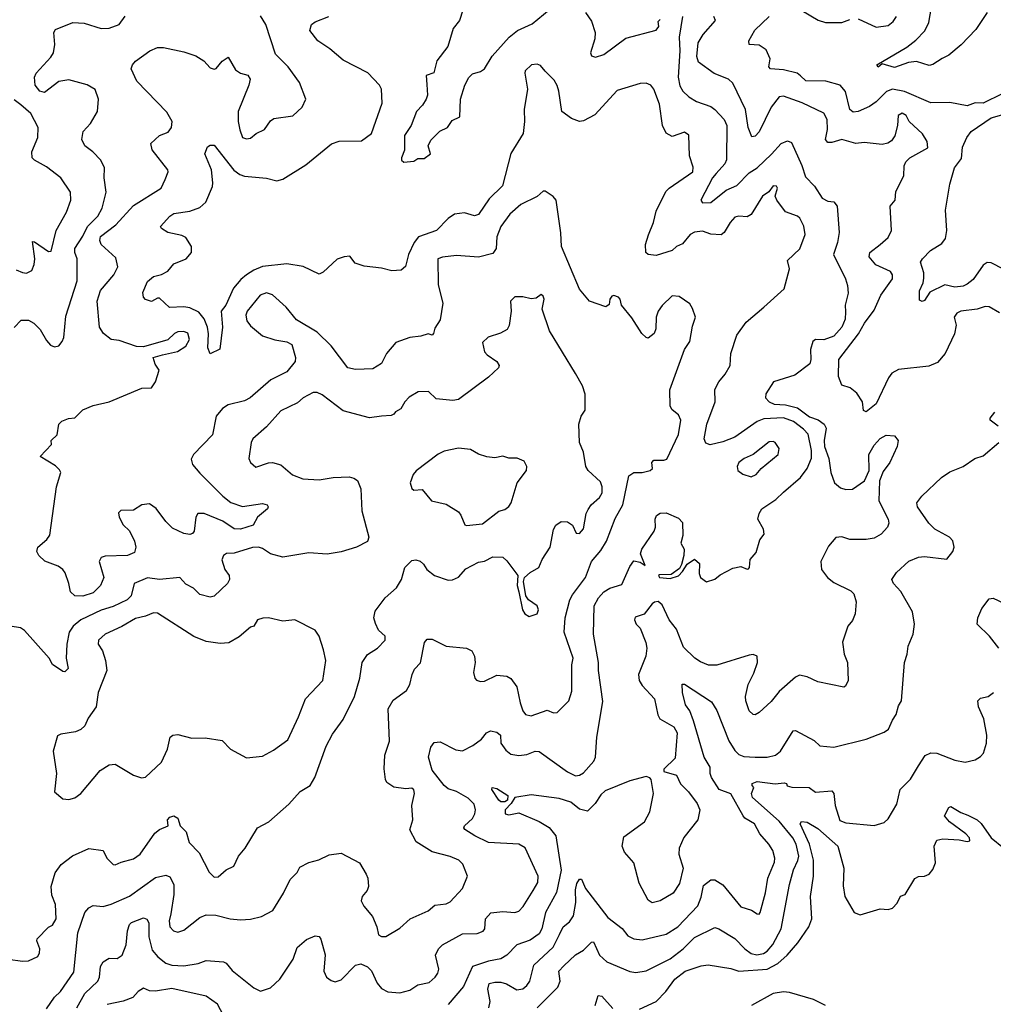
# Model space of a CAD drawing. Extents: x 1954678 to 2060275, y 904822 to 1016299.
# Tile 280 of 467: x 1989692 to 1994515, y 976791 to 981669. Entities that reach past the tile are written whole.
import ezdxf

# ---------------------------------------------------------------- set-up
doc = ezdxf.new("R2010")
doc.units = 0

msp = doc.modelspace()

# ---------------------------------------------------------------- linework, layer by layer
at = {"layer": '0CON20XD'}
for points in [[(1991921.8, 981825), (1991870, 981665), (1991838.6, 981625), (1991813.4, 981536.6), (1991758.9, 981465), (1991744.1, 981405.9), (1991705, 981392.5), (1991708.1, 981348.1), (1991711.4, 981295), (1991705.6, 981275), (1991688.1, 981245), (1991657.9, 981215), (1991631.8, 981145), (1991597.8, 981095), (1991597.5, 981022.5), (1991582.5, 980985), (1991583, 980973), (1991595, 980963.3), (1991645, 980967.5), (1991665, 980981.2), (1991695, 980981.2), (1991727.5, 981005), (1991715.6, 981045), (1991727.9, 981072.1), (1991773.5, 981116.5), (1991811.1, 981135), (1991835, 981169.5), (1991872.7, 981187.3), (1991875.6, 981275), (1991896.9, 981345), (1991917.4, 981382.6), (1991935, 981400.5), (1991975, 981412.7), (1991994.6, 981425.4), (1992032.3, 981487.7), (1992116.6, 981583.4), (1992158.5, 981615), (1992230.7, 981649.3), (1992315, 981717.3)], [(1993025, 980237.5), (1993010.9, 980260.9), (1992958.5, 980298.5), (1992925, 980300.5), (1992875, 980253.6), (1992854.3, 980225), (1992844.1, 980195), (1992842.9, 980137.1), (1992835.8, 980115), (1992805, 980092), (1992795, 980094), (1992774.2, 980115), (1992725, 980192.5), (1992672.5, 980255), (1992666.7, 980285), (1992657.5, 980295), (1992635, 980303.3), (1992625, 980300), (1992616, 980285), (1992612, 980258), (1992595, 980246.2), (1992514.2, 980274.2), (1992465, 980334), (1992376.5, 980545), (1992373.1, 980613.1), (1992350, 980775), (1992335, 980793.3), (1992295, 980819.2), (1992285, 980820), (1992255, 980793.1), (1992175, 980753.6), (1992120.4, 980705), (1992075.8, 980644.2), (1992056.4, 980593.6), (1992051.8, 980535), (1992035, 980510.5), (1991965, 980492.2), (1991855, 980500), (1991787, 980493), (1991764, 980485), (1991765.7, 980355), (1991788, 980265), (1991775, 980182.5), (1991748.8, 980141.2), (1991741.2, 980115), (1991735, 980106.7), (1991715, 980111.9), (1991679.5, 980100.5), (1991624.7, 980095.3), (1991555, 980069.5), (1991509.4, 980015), (1991484.5, 979965.5), (1991441.5, 979938.5), (1991355, 979935.8), (1991316.9, 979945), (1991235, 980052.5), (1991165, 980121.2), (1991062.6, 980182.6), (1991011.9, 980245), (1990945, 980305.9), (1990915, 980316.2), (1990882.9, 980305), (1990817.9, 980225), (1990812.2, 980205), (1990817.5, 980177.5), (1990835, 980152.5), (1990895, 980102.5), (1990955, 980082.5), (1991015, 980073.3), (1991039.3, 980059.3), (1991058, 979995), (1991055.8, 979975), (1991015.7, 979925), (1990936, 979884), (1990834.2, 979795), (1990805, 979781.5), (1990725, 979760.7), (1990697.3, 979742.7), (1990665.2, 979704.8), (1990647, 979613), (1990552.5, 979515), (1990541.4, 979491.4), (1990548.1, 979465), (1990585, 979422.9), (1990698.1, 979308.1), (1990737.1, 979277.1), (1990795, 979257.3), (1990895, 979272.5), (1990917.5, 979265), (1990923.3, 979255), (1990920, 979245), (1990870, 979205), (1990849.2, 979165), (1990785, 979145.4), (1990755, 979146.9), (1990698.1, 979185), (1990605, 979222.9), (1990575, 979221.9), (1990564.5, 979205), (1990556, 979135), (1990547.3, 979122.7), (1990535, 979118), (1990505, 979123.1), (1990449.4, 979149.4), (1990415, 979182.5), (1990367.8, 979247.8), (1990335, 979270.8), (1990297.5, 979265), (1990255, 979238.8), (1990193.4, 979236.6), (1990181.9, 979225), (1990184.5, 979205), (1990205, 979165.8), (1990236.4, 979136.4), (1990260, 979085), (1990267.5, 979055), (1990260.3, 979029.7), (1990225.5, 979014.5), (1990115, 979011.4), (1990095.8, 979004.2), (1990086.1, 978983.9), (1990108.8, 978905), (1990092.5, 978865), (1990055, 978830), (1990005, 978812.2), (1989965, 978814.2), (1989943.1, 978835), (1989934.5, 978875), (1989917.9, 978927.9), (1989905.6, 978945), (1989881.6, 978961.6), (1989816.8, 978986.8), (1989786.7, 979015), (1989776.2, 979035), (1989782, 979055), (1989826, 979094), (1989840.9, 979115), (1989873.9, 979353.9), (1989895.6, 979425), (1989889.6, 979439.6), (1989869.2, 979459.2), (1989792.5, 979505), (1989849.4, 979565), (1989847.1, 979585), (1989876.9, 979613.1), (1989885.6, 979664.4), (1989900.3, 979679.7), (1989933.9, 979693.9), (1989965, 979696), (1990005, 979736), (1990055, 979758), (1990135, 979776.2), (1990296.9, 979843.1), (1990345.5, 979845), (1990365, 979874.5), (1990383.4, 979933.4), (1990363.2, 979963.2), (1990353.3, 979995), (1990399.1, 980009.1), (1990473.3, 980025), (1990515, 980051.5), (1990533.1, 980085), (1990525, 980115.6), (1990505, 980124.5), (1990475, 980122.5), (1990459.2, 980115), (1990425, 980082.5), (1990305, 980048.4), (1990270.7, 980050.7), (1990185, 980080), (1990145, 980085.2), (1990107.4, 980115), (1990086.8, 980145), (1990074.8, 980275), (1990092.1, 980327.9), (1990158.5, 980405), (1990178.5, 980445), (1990168.9, 980488.9), (1990095.5, 980555), (1990088.8, 980575), (1990092.9, 980595), (1990167.3, 980652.7), (1990255, 980747.9), (1990392.5, 980835), (1990413.1, 980876.9), (1990427.5, 980915), (1990425.8, 980925), (1990347.5, 981025), (1990341.2, 981055), (1990383.8, 981096.2), (1990427.7, 981112.3), (1990444.4, 981135.6), (1990446.7, 981165), (1990420.2, 981210.2), (1990272.5, 981365), (1990244.2, 981425), (1990250, 981445), (1990265, 981464), (1990336.2, 981515), (1990375, 981530.6), (1990405, 981531.9), (1990505, 981510.6), (1990565, 981490), (1990604.4, 981465), (1990635, 981430.8), (1990655, 981424), (1990665, 981428), (1990695.5, 981464.5), (1990725, 981483.3), (1990760.2, 981420.2), (1990785, 981404.7), (1990821.2, 981395), (1990832.9, 981375), (1990826.7, 981345), (1990774.5, 981215), (1990773.8, 981165), (1990782.7, 981122.7), (1990796, 981085), (1990815, 981078.5), (1990835, 981082.1), (1990863.9, 981106.1), (1990904.5, 981125.5), (1990935, 981168.8), (1990950.5, 981179.5), (1991045, 981192), (1991092, 981235), (1991108.6, 981275), (1991078.8, 981358.8), (1991021.4, 981435), (1990958.7, 981498.7), (1990910.5, 981645), (1990885, 981688.1)], [(1992494.6, 981704.6), (1992525, 981661.2), (1992542.1, 981605), (1992541.5, 981575), (1992518.8, 981505), (1992525, 981490), (1992544.1, 981484.1), (1992585, 981497.1), (1992695, 981577.3), (1992845, 981616.7), (1992857.5, 981635), (1992855, 981660), (1992865, 981670)], [(1993566, 981715), (1993647.1, 981667.1), (1993684.6, 981655.4), (1993765, 981654.7), (1993805, 981669.7)], [(1994485.4, 981704.6), (1994429.3, 981620.7), (1994355.5, 981544.5), (1994295, 981493.3), (1994262.3, 981477.7), (1994215, 981446.7), (1994197.7, 981442.3), (1994135, 981462.5), (1994095, 981457.8), (1994025, 981432.1), (1993965, 981450), (1993945, 981433.3), (1993937.5, 981445), (1994086.5, 981533.5), (1994132, 981568), (1994176.1, 981613.9), (1994195.9, 981655), (1994208.2, 981731.8)], [(1989665, 980143.8), (1989698.8, 980181.2), (1989735, 980180), (1989761.4, 980165), (1989793.1, 980135), (1989825, 980079.2), (1989845, 980056), (1989865, 980048), (1989885, 980053.8), (1989902.9, 980075), (1989910.5, 980095), (1989920, 980200), (1989976, 980375), (1989976, 980485), (1989964.4, 980515), (1989964.5, 980535), (1990005, 980596.7), (1990028.2, 980645), (1990078.9, 980695), (1990099.7, 980735), (1990119.7, 980815), (1990110.4, 980885), (1990111.5, 980935), (1990093.1, 980973.1), (1990054.5, 981015), (1990014.4, 981045), (1990000, 981075), (1990006.9, 981115), (1990042.2, 981155), (1990076.9, 981215), (1990082.3, 981275), (1990065, 981322.9), (1990025.9, 981345.9), (1989935, 981371.5), (1989885, 981363.1), (1989815, 981308.1), (1989790.8, 981315), (1989768.1, 981345), (1989765.5, 981385), (1989773.9, 981405), (1989846, 981484), (1989858.5, 981505), (1989865.5, 981545.5), (1989860.9, 981605), (1989869.3, 981620.7), (1989955.4, 981654.6), (1990011.7, 981651.7), (1990095, 981625.5), (1990135, 981627.8), (1990185, 981645.8), (1990215, 981686)], [(1990395, 980406), (1990425, 980422.5), (1990455, 980459.2), (1990516.3, 980483.7), (1990542.2, 980515), (1990542.2, 980545), (1990515, 980589.4), (1990495, 980600.4), (1990425, 980614.3), (1990394.3, 980634.3), (1990390, 980645), (1990435, 980695.6), (1990455, 980709.1), (1990535, 980720), (1990585, 980739.1), (1990613.3, 980765), (1990646.5, 980843.5), (1990648.8, 980861.2), (1990641.3, 980925), (1990608.6, 981005), (1990621.4, 981038.6), (1990635, 981047.5), (1990655, 981047.5), (1990753, 980923), (1990782.8, 980902.8), (1990805, 980894.1), (1990914.6, 980884.6), (1990965, 980871.2), (1990995, 980879.5), (1991109.4, 980950.6), (1991236.1, 981053.9), (1991275, 981066.5), (1991385, 981068.5), (1991434.4, 981105), (1991487.1, 981255), (1991484.3, 981325), (1991474.2, 981345), (1991416.1, 981406.1), (1991295, 981469.1), (1991228.6, 981525), (1991168.1, 981565), (1991130, 981615), (1991136.7, 981645), (1991155, 981658.8), (1991222.5, 981685)], [(1992975.6, 981685), (1992958.2, 981581.8), (1992961.8, 981515), (1992953.8, 981385), (1992961.7, 981341.7), (1992977.5, 981315), (1993007, 981287), (1993045, 981263.6), (1993115, 981238.5), (1993135, 981224.6), (1993182.3, 981175), (1993195.8, 981145), (1993194, 980975), (1993184.6, 980955), (1993142.6, 980907.4), (1993124.7, 980885), (1993066, 980775), (1993075, 980762), (1993115, 980763.1), (1993191.1, 980825), (1993245, 980847.9), (1993305, 980910.4), (1993345, 980935.4), (1993417, 981003), (1993465, 981055.7), (1993495, 981069.2), (1993515, 981060), (1993566.6, 980946.6), (1993585, 980891.4), (1993628.6, 980845), (1993667.5, 980785), (1993695, 980769.2), (1993725, 980766.2), (1993740.8, 980745), (1993750.9, 980615), (1993743.9, 980565), (1993724, 980505), (1993782.7, 980385), (1993792.4, 980352.4), (1993796.2, 980315), (1993780.9, 980255), (1993782.4, 980222.4), (1993781.7, 980185), (1993765.5, 980145), (1993725, 980100.4), (1993675, 980082.9), (1993634.7, 980085.3), (1993620.5, 980075), (1993609.6, 980035), (1993611.5, 979985), (1993606.2, 979963.8), (1993532.7, 979907.3), (1993425.6, 979875), (1993388, 979815), (1993386, 979795), (1993404, 979775), (1993428.8, 979765), (1993485, 979760.7), (1993545, 979745.4), (1993605, 979701.9), (1993647.2, 979687.2), (1993677.7, 979665), (1993687.3, 979645), (1993678, 979585), (1993679.6, 979555), (1993699.6, 979495), (1993709.7, 979425), (1993729.1, 979375), (1993758.9, 979348.9), (1993785, 979341.4), (1993817.3, 979342.7), (1993876.5, 979385), (1993900.8, 979435), (1993898.8, 979515), (1993925, 979561.3), (1993955, 979593.3), (1993985, 979610), (1994025, 979607.8), (1994043.3, 979585), (1994038.5, 979555), (1994002.9, 979475), (1993969.8, 979430.2), (1993951.5, 979385), (1993947.3, 979285), (1993993.5, 979195), (1993997.5, 979175), (1993991.1, 979155), (1993960.4, 979119.6), (1993925, 979100.5), (1993885, 979094.4), (1993805, 979094.2), (1993765, 979106.2), (1993735, 979103.3), (1993698.8, 979061.2), (1993661.4, 978985), (1993664.3, 978945), (1993692.9, 978905), (1993725, 978880), (1993809.3, 978839.3), (1993824.2, 978824.2), (1993835.8, 978785), (1993830, 978725), (1993817.4, 978692.6), (1993793.8, 978665), (1993767.5, 978585), (1993775.7, 978525), (1993792.9, 978485), (1993796.7, 978395)], [(1994545, 980216.2), (1994495, 980246.2), (1994475, 980248.8), (1994434.6, 980235.4), (1994355, 980225.5), (1994334.2, 980215), (1994321.5, 980195), (1994330.8, 980155), (1994322.5, 980112.5), (1994276.7, 980015), (1994238.7, 979971.3), (1994195, 979952.5), (1994045, 979936.4), (1994012.9, 979917.1), (1993995.6, 979895), (1993934.1, 979765.9), (1993885, 979726.7), (1993872.3, 979732.3), (1993866.7, 979775), (1993839.1, 979819.1), (1993805.8, 979845.8), (1993765, 979858.9), (1993748.9, 979901.1), (1993750, 979985), (1993847.7, 980112.3), (1993877.1, 980165), (1993925, 980229.2), (1993957.9, 980305), (1994015.5, 980385), (1994016.2, 980405), (1994005, 980422.2), (1993932.5, 980455), (1993900.5, 980495), (1993902.7, 980515), (1993955, 980554.6), (1993995, 980590), (1994011.4, 980625), (1994003.8, 980745), (1994028.6, 980775), (1994032.7, 980817.3), (1994072, 980895), (1994074, 980945), (1994082, 980965), (1994101.2, 980985), (1994190.8, 981035), (1994188.1, 981065), (1994165, 981104.3), (1994098.6, 981165), (1994084.2, 981195), (1994064.4, 981205.6), (1994044.4, 981195), (1994040.6, 981145), (1994026.8, 981093.2), (1994011.2, 981068.8), (1993993, 981057), (1993965, 981050.6), (1993875, 981060.8), (1993834.2, 981055.8), (1993765, 981076.1), (1993715, 981061.5), (1993695, 981061.4), (1993684.6, 981075), (1993694.1, 981125), (1993692.4, 981175), (1993675, 981205.5), (1993567.4, 981257.4), (1993475, 981290.6), (1993453.8, 981286.2), (1993414.8, 981235.2), (1993355, 981113.1), (1993335, 981091.4), (1993319.2, 981089.2), (1993300.4, 981135), (1993287.6, 981225), (1993224.6, 981355), (1993203.3, 981375), (1993132.5, 981402.5), (1993055, 981458.5), (1993046.3, 981486.3), (1993053.8, 981555), (1993077.5, 981595), (1993139.2, 981665), (1993130, 981685)], [(1994558.3, 981301.7), (1994465, 981256), (1994425, 981257.5), (1994385, 981242.9), (1994299.1, 981259.1), (1994205, 981258), (1994075, 981313.9), (1994015, 981324.8), (1993986.4, 981313.6), (1993935, 981261.5), (1993901.3, 981238.7), (1993846, 981215), (1993820.2, 981210.2), (1993803.9, 981225), (1993783.4, 981313.4), (1993755.7, 981345), (1993685, 981363.8), (1993586.1, 981366.1), (1993560.5, 981390.5), (1993543.4, 981403.4), (1993475, 981420.6), (1993412, 981425), (1993402.7, 981435), (1993410.5, 981475), (1993389.4, 981519.4), (1993355, 981543.6), (1993305, 981546.7), (1993304.6, 981565), (1993333.4, 981616.6), (1993405.5, 981684.5)], [(1993845, 981673.1), (1993935, 981631.4), (1993995, 981641.1), (1994019.8, 981660.2), (1994036.2, 981685)], [(1989975, 976773.8), (1990015, 976844.6), (1990078.4, 976905), (1990086.7, 976925), (1990091.7, 976978.3), (1990105, 977002), (1990135, 977018.6), (1990175, 977018.5), (1990200, 977035), (1990218.7, 977085), (1990225.5, 977155), (1990235, 977185.8), (1990245, 977195.6), (1990305, 977220), (1990322.1, 977212.1), (1990330.9, 977195), (1990331.8, 977125), (1990348.5, 977058.5), (1990375.6, 977025.6), (1990415, 976994.6), (1990445, 976984.1), (1990505, 976981.1), (1990576.3, 976993.7), (1990615, 977008.5), (1990701.2, 977001.2), (1990714.6, 976994.6), (1990745, 976957.8), (1990852.1, 976872.1), (1990885, 976855.7), (1990935, 976872.1), (1990980, 976915), (1991045.9, 977015), (1991067, 977073), (1991112.5, 977112.5), (1991155, 977130), (1991175, 977126), (1991184.2, 977114.2), (1991205.5, 977035.5), (1991198.6, 976955), (1991212.5, 976925), (1991235, 976908.1), (1991255, 976902.9), (1991285, 976911.2), (1991354.7, 976985.3), (1991381.7, 976991.7), (1991415, 976975.7), (1991435, 976955.8), (1991463.1, 976895), (1991485, 976869.5), (1991515, 976852.7), (1991575, 976847.1), (1991625, 976860.4), (1991665, 976886.4), (1991720.4, 976899.6), (1991750, 976925), (1991763.8, 976945), (1991768, 976965), (1991751.4, 977035), (1991767.1, 977065), (1991785.8, 977085), (1991885, 977140), (1991958.5, 977141.5), (1991987.7, 977152.3), (1991995.5, 977165), (1992000, 977215), (1992025.4, 977244.6), (1992085, 977250.4), (1992144.3, 977245.7), (1992165, 977252.9), (1992185.6, 977275), (1992236.2, 977353.8), (1992259.1, 977395), (1992260, 977425), (1992195.8, 977565.8), (1992165, 977583.4), (1992015, 977592.9), (1991946.7, 977625), (1991897.4, 977657.4), (1991891.5, 977665), (1991896.2, 977675), (1991935, 977711.8), (1991946.8, 977735), (1991950.6, 977755), (1991942.5, 977782.5), (1991912.9, 977812.9), (1991856.4, 977845), (1991815, 977858.8), (1991795, 977874.7), (1991735, 977951.2), (1991716.9, 978015), (1991728.5, 978065), (1991745, 978088), (1991775, 978090.6), (1991851.8, 978051.8), (1991885, 978046.6), (1991936.9, 978073.1), (1991978.9, 978105), (1992005, 978135.6), (1992025, 978145.6), (1992055, 978139.2), (1992074, 978125), (1992074.6, 978085), (1992100.1, 978050.1), (1992125, 978030.3), (1992165, 978024), (1992205, 978028.7), (1992245, 978044.6), (1992265, 978043.8), (1992405, 977943.1), (1992445, 977922.9), (1992465, 977925.4), (1992485, 977936.9), (1992536.3, 977995), (1992544.4, 978015.6), (1992550.4, 978115), (1992580.4, 978290.4), (1992558.7, 978445), (1992559.2, 978485), (1992533.8, 978625), (1992538.5, 978765), (1992558.8, 978805), (1992585.6, 978835), (1992615, 978852), (1992675, 978870), (1992715, 978960), (1992735, 978988), (1992765, 978981.9), (1992790, 978965), (1992767.5, 979022.5), (1992773.1, 979045), (1992834.8, 979135), (1992841.1, 979155), (1992840, 979195), (1992847.4, 979212.6), (1992865, 979224.5), (1992895, 979226.1), (1992955, 979199.2), (1992975, 979177.5), (1992977, 979113), (1992967.5, 979075), (1992983.3, 979045), (1992982, 979015), (1992970.9, 978969.1), (1992960, 978950), (1992919.7, 978920.3), (1992861.5, 978918.5), (1992856.9, 978915), (1992861.5, 978905), (1992915, 978900.3), (1992955, 978914.2), (1992976.2, 978935), (1992999.1, 978970.9), (1993035, 978995.7), (1993060, 978975), (1993057.8, 978925), (1993064.4, 978905), (1993095, 978883.8), (1993135, 978897.5), (1993161.7, 978918.3), (1993225, 978951.2), (1993265, 978960), (1993295, 978946.2), (1993301.7, 978948.3), (1993308, 978955), (1993310, 978995), (1993340.9, 979029.1), (1993358.3, 979091.7), (1993380.3, 979119.7), (1993376.4, 979145), (1993348.6, 979195), (1993355, 979223.3), (1993369.2, 979245), (1993437.6, 979292.4), (1993475, 979327.5), (1993559.4, 979400.6), (1993593.1, 979445), (1993615, 979497.5), (1993614.7, 979535), (1993597.9, 979615), (1993575, 979640.6), (1993525, 979678.2), (1993475, 979696.8), (1993378, 979692), (1993345, 979678.7), (1993235, 979601), (1993175, 979577.3), (1993112.3, 979562.3), (1993091.3, 979571.3), (1993082, 979592), (1993095.3, 979665), (1993137.2, 979775), (1993135, 979836.2), (1993154.6, 979875), (1993187.2, 979912.8), (1993210.7, 979955), (1993214.8, 980015.2), (1993244.6, 980105.4), (1993290.3, 980169.7), (1993377.5, 980245), (1993478.8, 980335), (1993505.5, 980434.5), (1993495, 980476.7), (1993556.9, 980533.1), (1993582.7, 980605), (1993576.4, 980646.4), (1993556.9, 980685), (1993545, 980695.3), (1993485, 980717.8), (1993442.5, 980775), (1993434, 980795), (1993446.2, 980833.8), (1993441.2, 980845), (1993425, 980845.5), (1993403.3, 980816.7), (1993371.4, 980795), (1993315, 980704.4), (1993295, 980692.7), (1993255, 980695.9), (1993235, 980690.9), (1993211.2, 980665), (1993181.5, 980615), (1993166.4, 980603.6), (1993115, 980606.5), (1993075, 980620.9), (1993035, 980616.4), (1993013.6, 980605), (1992975, 980557.8), (1992945.4, 980544.6), (1992923.8, 980526.2), (1992845, 980500.9), (1992805.7, 980505.7), (1992794.2, 980515), (1992791.9, 980555), (1992806.5, 980603.5), (1992831.5, 980665), (1992845, 980720), (1992892.9, 980817.1), (1992910, 980835), (1993026.9, 980915), (1993027.8, 980937.8), (1993010.6, 980995), (1993006.4, 981096.4), (1992985, 981111.1), (1992925, 981091.1), (1992895, 981107.5), (1992875.5, 981145), (1992861, 981251), (1992833.3, 981325), (1992818.6, 981345), (1992795.4, 981355.4), (1992765, 981352.9), (1992652.2, 981317.8), (1992541.8, 981198.2), (1992485, 981167.8), (1992465, 981165.5), (1992425, 981178.8), (1992378.1, 981215), (1992363.5, 981315), (1992353.7, 981343.7), (1992338.9, 981368.9), (1992294.4, 981414.4), (1992271.7, 981441.7), (1992255, 981448.8), (1992227.5, 981445), (1992196.7, 981415), (1992193.8, 981405), (1992206.9, 981325), (1992190.8, 981225), (1992193.3, 981165), (1992186.2, 981105), (1992125, 981006.2), (1992084, 980846), (1992018.1, 980781.9), (1991965, 980703.3), (1991945, 980697.3), (1991895, 980711.8), (1991846.2, 980705), (1991815, 980683.5), (1991755.9, 980624.1), (1991666.9, 980593.1), (1991646.7, 980565), (1991618.7, 980505), (1991603.6, 980446.4), (1991581.8, 980428.2), (1991535, 980425.2), (1991485, 980437.6), (1991397.9, 980447.9), (1991353.3, 980463.3), (1991326.9, 980496.9), (1991300, 980495), (1991265, 980482), (1991195, 980418), (1991175, 980408), (1991096.4, 980446.4), (1991015, 980460), (1990895, 980445.5), (1990851.7, 980428.3), (1990815.3, 980404.7), (1990787.4, 980382.6), (1990750.5, 980339.5), (1990713.5, 980255), (1990689.7, 980225), (1990696.8, 980145), (1990682.7, 980037.3), (1990635, 980014.2), (1990624, 980044), (1990627, 980113), (1990621.6, 980145), (1990606.2, 980186.2), (1990579.4, 980219.4), (1990535, 980240.9), (1990505, 980247.1), (1990433.6, 980243.6), (1990385, 980288.8), (1990375, 980290), (1990345, 980272.9), (1990315, 980282.9), (1990305, 980293.8), (1990302.4, 980317.6), (1990325, 980371.2), (1990355, 980396.2), (1990395, 980406)], [(1989675, 980429.2), (1989705, 980415.8), (1989725, 980414), (1989752.7, 980427.3), (1989763.1, 980456.9), (1989766.3, 980485), (1989755, 980570), (1989765, 980569.2), (1989835, 980521.1), (1989847.8, 980522.2), (1989872.7, 980625), (1989923.1, 980715), (1989945.5, 980775), (1989943.1, 980815), (1989895.4, 980885.4), (1989825, 980939.6), (1989765, 980972.5), (1989753.1, 980985), (1989752.2, 981015), (1989782.3, 981085), (1989782.9, 981135), (1989746.8, 981205), (1989697.1, 981247.1), (1989665, 981272.2)], [(1994565, 980433.1), (1994504.3, 980464.3), (1994485, 980466.4), (1994465, 980453.4), (1994415, 980382.5), (1994385, 980358.2), (1994365, 980348.8), (1994325, 980344.6), (1994275, 980355.4), (1994200.2, 980319.8), (1994175, 980278.2), (1994163.1, 980273.1), (1994150.2, 980280.2), (1994148.9, 980325), (1994167.9, 980365), (1994171.7, 980388.3), (1994170.7, 980415), (1994155, 980467.5), (1994164.2, 980485), (1994204, 980526), (1994260.5, 980559.5), (1994279.1, 980585), (1994284.5, 980625), (1994278.9, 980725), (1994299.2, 980855), (1994323.5, 980935), (1994358.1, 980981.9), (1994363.2, 981036.8), (1994384.4, 981085.6), (1994405.6, 981114.4), (1994505, 981182.2), (1994615, 981214.4)], [(1989635, 977014.4), (1989705, 977004), (1989735, 977006), (1989781.7, 977028.3), (1989790, 977045), (1989790.8, 977065), (1989776.2, 977105), (1989778.8, 977115), (1989835, 977173.3), (1989855, 977182.5), (1989872, 977215), (1989870, 977285), (1989851.5, 977331.5), (1989847.5, 977375), (1989867.1, 977442.9), (1989896.7, 977483.3), (1989954, 977526), (1990035, 977562.5), (1990105, 977552.5), (1990123.8, 977515), (1990155, 977482.9), (1990165, 977481.4), (1990193.8, 977495), (1990255, 977510.9), (1990288.6, 977535), (1990362.1, 977637.9), (1990385, 977657.5), (1990427.5, 977675), (1990424.3, 977705), (1990435, 977718.6), (1990455, 977724), (1990475, 977713.3), (1990486.7, 977675), (1990515.8, 977645), (1990531.7, 977591.7), (1990580.6, 977540.6), (1990630.8, 977445), (1990655, 977420), (1990675, 977422.5), (1990715, 977456.2), (1990752, 977475), (1990776, 977525), (1990809.2, 977565), (1990870, 977665), (1990926, 977695), (1991025, 977782.5), (1991080.8, 977845), (1991131.1, 977875), (1991153.8, 977915), (1991210.5, 978069.5), (1991240.9, 978129.1), (1991295, 978202.5), (1991351.2, 978315), (1991377.3, 978407.3), (1991387.7, 978485), (1991415.3, 978524.7), (1991465, 978554.5), (1991502.5, 978595), (1991502.5, 978615), (1991470, 978645), (1991455, 978677.5), (1991446, 978705), (1991452.1, 978737.9), (1991502, 978805), (1991559.2, 978855), (1991582.9, 978895), (1991600.6, 978955), (1991635, 978990), (1991655, 978993.3), (1991676.1, 978986.1), (1991692.3, 978972.3), (1991708.8, 978945), (1991746, 978915), (1991815, 978891.5), (1991836.2, 978893.8), (1991865, 978907.1), (1991902, 978948), (1991965, 978982), (1991995, 978986.9), (1992035, 979007.1), (1992085, 979006.2), (1992105, 978988.8), (1992158.8, 978915), (1992156, 978865), (1992164.3, 978835), (1992182.7, 978745), (1992195, 978725.8), (1992215, 978712), (1992255.5, 978725), (1992261.8, 978745), (1992255.5, 978765), (1992212, 978795), (1992200, 978815), (1992188, 978885), (1992193.3, 978905), (1992220.2, 978929.8), (1992264.3, 978955.7), (1992280.6, 978995), (1992320.6, 979055), (1992336.7, 979143.3), (1992348, 979165), (1992375, 979182.5), (1992405, 979181.9), (1992430.8, 979165), (1992448.8, 979125), (1992465, 979122.9), (1992485, 979146.7), (1992498.3, 979221.7), (1992507.6, 979242.4), (1992523.5, 979265), (1992565, 979301.1), (1992576.8, 979325), (1992577.3, 979355), (1992568.8, 979378.8), (1992508.5, 979435), (1992496.2, 979455), (1992485.6, 979525.6), (1992464.3, 979575), (1992462.5, 979665), (1992473.8, 979705), (1992492.5, 979735), (1992493.6, 979813.6), (1992480, 979855), (1992445, 979916.2), (1992317.2, 980127.2), (1992280, 980235), (1992290, 980285), (1992285, 980300), (1992275, 980307.5), (1992250, 980290), (1992225, 980286.7), (1992185, 980296.2), (1992145, 980295.7), (1992123.8, 980275), (1992126.2, 980225), (1992116.6, 980153.4), (1992107.5, 980135), (1992074.5, 980115.5), (1992013.1, 980096.9), (1991985, 980070), (1991995, 980024), (1992008, 980008), (1992056.2, 979975), (1992066.7, 979955), (1992063.3, 979945), (1992015, 979898.8), (1991865, 979787.1), (1991836.8, 979783.2), (1991755, 979791.1), (1991717.1, 979827.1), (1991666.2, 979825), (1991621.3, 979798.7), (1991599.1, 979775), (1991579.4, 979740.6), (1991553.6, 979726.4), (1991545.8, 979714.2), (1991532.2, 979707.8), (1991484.5, 979704.5), (1991425, 979697.3), (1991295, 979730.6), (1991190.2, 979810.2), (1991165, 979821.9), (1991145, 979821.4), (1991096, 979795), (1991068.5, 979771.5), (1990985, 979730.8), (1990915, 979652), (1990846.8, 979593.2), (1990838.2, 979575), (1990827.3, 979495), (1990835.3, 979475.3), (1990861.9, 979451.9), (1990925, 979473.5), (1990945, 979474.4), (1990985, 979463.3), (1991043.7, 979413.7), (1991095, 979393.8), (1991175, 979388.9), (1991245, 979400.9), (1991323.6, 979403.6), (1991347.9, 979397.9), (1991365.7, 979385.7), (1991382, 979345), (1991387.5, 979235), (1991422, 979105), (1991415.6, 979084.4), (1991360, 979055), (1991285, 979031.9), (1991215, 979020.8), (1991125, 979026.9), (1990995, 979005.6), (1990935, 979021.9), (1990895, 979049.5), (1990875, 979055.9), (1990845, 979053.3), (1990755, 979026.2), (1990716.3, 979023.7), (1990702.2, 979015), (1990693.4, 978993.4), (1990708.9, 978945), (1990730, 978915), (1990731.9, 978895), (1990720.6, 978875), (1990655, 978813.3), (1990635, 978808.1), (1990585, 978820.6), (1990552.9, 978852.9), (1990515, 978872.9), (1990484.6, 978904.6), (1990385, 978895.7), (1990325, 978903.4), (1990258.8, 978875), (1990244.7, 978815), (1990224.6, 978795), (1990155, 978762.5), (1990095, 978743.6), (1989995, 978695.6), (1989956.9, 978665), (1989936.9, 978635), (1989925.3, 978575), (1989921.9, 978505), (1989932, 978455), (1989915, 978438), (1989905, 978440), (1989855, 978473.8), (1989838.1, 978505), (1989715, 978642), (1989695, 978656), (1989645, 978663.8)], [(1989825, 976769.1), (1989863.8, 976826.2), (1989894.6, 976855), (1989959.6, 976950.4), (1989980, 977145), (1990014.6, 977245), (1990035, 977268.6), (1990055, 977280.6), (1990105, 977274.7), (1990145, 977286.8), (1990235, 977327.3), (1990365, 977419.5), (1990415, 977430.9), (1990435, 977421.9), (1990455.3, 977385), (1990456, 977335), (1990440.3, 977239.7), (1990432.4, 977205), (1990436.2, 977175), (1990454.1, 977154.1), (1990475, 977148.8), (1990505, 977158.2), (1990585, 977221.5), (1990615, 977234.7), (1990662.9, 977232.9), (1990735, 977214.5), (1990785, 977209.1), (1990835, 977212.5), (1990890, 977225), (1990946, 977255), (1990999.3, 977340.7), (1991031.7, 977408.3), (1991065.8, 977444.2), (1991080, 977470), (1991125, 977494), (1991174.1, 977505.9), (1991225, 977531.2), (1991285, 977540), (1991375, 977491.2), (1991408.6, 977435), (1991416.7, 977415), (1991420, 977375), (1991412.5, 977355), (1991388.6, 977325), (1991383.4, 977303.4), (1991396.4, 977276.4), (1991439.4, 977225), (1991461.4, 977175), (1991468.8, 977135), (1991485, 977127.1), (1991505, 977127.1), (1991575, 977168.8), (1991626.2, 977215), (1991715.7, 977254.3), (1991748.8, 977281.2), (1991805, 977288.9), (1991825, 977297.8), (1991885, 977364.3), (1991910, 977425), (1991886.5, 977485), (1991866.9, 977505), (1991825, 977523.8), (1991735, 977545.6), (1991656.3, 977596.3), (1991624.2, 977655), (1991640, 977705), (1991634.3, 977775), (1991647.1, 977835), (1991643.9, 977853.9), (1991635, 977861.2), (1991605, 977858.8), (1991545, 977866.2), (1991510.5, 977890.5), (1991503.9, 977903.9), (1991497.7, 977957.7), (1991500, 978025), (1991524.4, 978095), (1991517.5, 978255), (1991542.7, 978297.3), (1991608.1, 978345), (1991624.3, 978375), (1991636.5, 978425), (1991648.5, 978451.5), (1991677.1, 978482.9), (1991697.1, 978582.9), (1991710, 978600), (1991735, 978600), (1991805, 978565.8), (1991905.6, 978555.6), (1991932.1, 978542.1), (1991944.2, 978515), (1991947.5, 978485), (1991940, 978435), (1991946.4, 978406.4), (1991955, 978397.5), (1991975, 978390), (1991995, 978392), (1992055, 978421.9), (1992105, 978416.9), (1992125, 978404.3), (1992154, 978364), (1992170.8, 978285), (1992184.4, 978245), (1992197.2, 978227.2), (1992225, 978219.6), (1992305, 978247.8), (1992335.6, 978235.6), (1992355, 978236.9), (1992412.7, 978295), (1992427.7, 978342.3), (1992427.8, 978472.2), (1992434.4, 978505), (1992389.2, 978635), (1992393.8, 978705), (1992416.6, 978795), (1992430.5, 978819.5), (1992495.6, 978905), (1992523.8, 978985), (1992570.5, 979039.5), (1992598.9, 979085), (1992642.3, 979197.7), (1992680, 979265), (1992710.2, 979409.8), (1992735, 979425.7), (1992775, 979425.8), (1992815, 979436.2), (1992826, 979445), (1992824, 979475), (1992832.7, 979487.3), (1992883.1, 979486.9), (1992897.5, 979492.5), (1992955.4, 979614.6), (1992967.1, 979685), (1992955, 979711.4), (1992925, 979735.8), (1992913.6, 979753.6), (1992912.7, 979835), (1992985.7, 980034.3), (1993011.2, 980075), (1993025, 980150), (1993040, 980195), (1993025, 980237.5)], [(1994540, 979655), (1994500, 979685), (1994498.8, 979695), (1994523.3, 979725)], [(1991905, 979163.8), (1991985, 979171.2), (1992065, 979233.8), (1992095, 979242.5), (1992115, 979257.5), (1992126, 979275), (1992155.7, 979374.3), (1992202.5, 979435), (1992204, 979455), (1992191.7, 979481.7), (1992156.4, 979496.4), (1992115, 979496.7), (1992085, 979506.2), (1992045, 979498.8), (1992006.2, 979503.8), (1991965, 979516), (1991925, 979539.2), (1991865, 979545.7), (1991795, 979531.4), (1991765, 979516.9), (1991656.1, 979433.9), (1991640.6, 979415), (1991625.5, 979375), (1991635, 979345.6), (1991645, 979338.8), (1991685, 979341.9), (1991731.2, 979285), (1991805, 979268.8), (1991865, 979230.4), (1991877.9, 979215), (1991896.7, 979166.7), (1991905, 979163.8)], [(1993315, 979404.6), (1993340, 979415), (1993365.3, 979444.7), (1993449.4, 979515), (1993454, 979545), (1993433.8, 979575), (1993425, 979580), (1993405, 979577.5), (1993326, 979515), (1993281.2, 979495), (1993254.3, 979475), (1993245.7, 979455), (1993249.2, 979435), (1993275, 979416.7), (1993315, 979404.6)], [(1993255, 978028.5), (1993278.9, 978018.9), (1993335, 978015.2), (1993395.3, 978014.7), (1993436.2, 978025), (1993461.4, 978045), (1993524.2, 978145), (1993535, 978148), (1993628, 978098), (1993655, 978070.8), (1993724.4, 978064.4), (1993885.5, 978104.5), (1993975, 978139.2), (1993996.2, 978153.8), (1994015, 978199.2), (1994033.6, 978226.4), (1994045, 978270), (1994060.8, 978295), (1994076, 978485), (1994088.8, 978525), (1994092.9, 978565), (1994118.2, 978625), (1994125.5, 978675), (1994114.7, 978734.7), (1994056.2, 978836.2), (1994021.2, 978875), (1994013.1, 978895), (1994035, 978930.6), (1994096.7, 978986.7), (1994145, 979005.6), (1994175, 979010), (1994285, 978996.2), (1994313.8, 979035), (1994321.2, 979055), (1994315, 979086.7), (1994298.8, 979105), (1994225.5, 979145.5), (1994195, 979173.8), (1994140, 979255), (1994136, 979275), (1994161.3, 979308.7), (1994258.3, 979401.7), (1994300.3, 979429.7), (1994365, 979455.8), (1994423.3, 979495), (1994465, 979508.8), (1994542, 979575)], [(1993796.7, 978395), (1993783, 978367), (1993775, 978362.5), (1993645, 978388), (1993593, 978413), (1993555, 978422), (1993535, 978412), (1993455, 978340), (1993415, 978291.4), (1993355, 978236.2), (1993335.7, 978224.3), (1993325, 978226.2), (1993306, 978245), (1993288.8, 978295), (1993287.7, 978315), (1993300.8, 978375), (1993329.2, 978430.8), (1993347.5, 978485), (1993345, 978516.2), (1993325, 978524.2), (1993305, 978520), (1993145, 978470.7), (1993105, 978471.8), (1993065, 978487.8), (1993036.2, 978506.2), (1992980.2, 978560.2), (1992945, 978649.2), (1992908.6, 978695), (1992875, 978770), (1992855, 978785.7), (1992836.8, 978783.2), (1992825, 978774.3), (1992785, 978724.5), (1992740.3, 978709.7), (1992737.5, 978695), (1992745.5, 978675), (1992765.3, 978655), (1992793.2, 978583.2), (1992797.9, 978555), (1992794.4, 978515), (1992757.1, 978425), (1992760.4, 978395), (1992775, 978370), (1992837.1, 978305), (1992852.9, 978225), (1992862.5, 978205), (1992932.5, 978165), (1992949.1, 978135), (1992939.3, 978010.7), (1992883.3, 977955), (1992882.5, 977945), (1992946.4, 977926.4), (1992965, 977883.3), (1993005, 977844.2), (1993048.5, 977785), (1993060.5, 977755), (1993051.9, 977705), (1992982.3, 977617.7), (1992958.2, 977565), (1992956.8, 977535), (1992978.6, 977465), (1992961, 977389), (1992928.5, 977341.5), (1992865, 977302.7), (1992825, 977294.2), (1992805, 977306), (1992760.7, 977390.7), (1992735, 977491.2), (1992688, 977545), (1992676.2, 977575), (1992685, 977620), (1992787.5, 977695), (1992813.3, 977745), (1992831.2, 977835), (1992820, 977905), (1992813.6, 977913.6), (1992795, 977918.8), (1992715, 977897.5), (1992592.2, 977847.8), (1992571.3, 977828.7), (1992543.3, 977785), (1992505, 977748.1), (1992465, 977757.1), (1992421.9, 977791.9), (1992365, 977810), (1992225, 977828.8), (1992144.1, 977815.9), (1992126.7, 977785), (1992096.2, 977755), (1992097.5, 977735), (1992115, 977730), (1992165, 977739.2), (1992265, 977696), (1992315, 977667.1), (1992348.6, 977625), (1992373.5, 977455), (1992351.4, 977345), (1992297.4, 977245), (1992279.3, 977165), (1992265, 977140), (1992221.5, 977108.5), (1992154.8, 977085.2), (1992105.2, 977034.8), (1992075, 977016.5), (1992015, 977004.3), (1991935, 976977.5), (1991891.1, 976878.9), (1991815, 976790)], [(1994542.9, 978555), (1994496.7, 978615), (1994435, 978674.2), (1994437.9, 978705), (1994457.5, 978752.5), (1994495, 978800.5), (1994515, 978802.2), (1994567.6, 978777.6)], [(1989935, 977806.2), (1989965, 977814), (1989995.5, 977834.5), (1990091.3, 977948.7), (1990135, 977977.5), (1990165, 977980), (1990255.7, 977925.7), (1990295, 977912.5), (1990315, 977916.2), (1990395, 977990), (1990424, 978055), (1990436.7, 978115), (1990450, 978125), (1990475, 978128), (1990545, 978108.6), (1990610.5, 978110.5), (1990695, 978097.5), (1990736.7, 978055), (1990815, 978012), (1990895, 978020.8), (1990949.7, 978050.3), (1991019.5, 978100.5), (1991072.9, 978215), (1991106.9, 978305), (1991194.2, 978395), (1991209.1, 978495), (1991196.9, 978546.9), (1991175.8, 978615), (1991156.2, 978645), (1991055, 978695.6), (1990995, 978688.5), (1990925, 978705.8), (1990896.1, 978703.9), (1990870, 978695), (1990852.5, 978665), (1990835, 978660), (1990778.6, 978611.4), (1990727.6, 978582.4), (1990685, 978577.9), (1990615, 978587.9), (1990555, 978613.6), (1990375, 978728), (1990355, 978730.8), (1990315, 978713.3), (1990265, 978702.2), (1990197.4, 978662.6), (1990115.3, 978624.7), (1990081.5, 978595), (1990080.9, 978575), (1990102.6, 978542.6), (1990117.5, 978495), (1990122.9, 978445), (1990080.4, 978335), (1990071.3, 978265), (1990031.1, 978208.9), (1990015, 978171.2), (1989995, 978152.5), (1989969.1, 978140.9), (1989895, 978130), (1989879.1, 978120.9), (1989858.2, 978045), (1989873.8, 977935), (1989865, 977843.3), (1989905, 977808.8), (1989935, 977806.2)], [(1992016.3, 976773.7), (1992022.6, 976805), (1992011.6, 976865), (1992016.9, 976893.1), (1992045, 976901.1), (1992075, 976900.7), (1992102.9, 976892.9), (1992155, 976862.5), (1992185, 976867.1), (1992205, 976883.1), (1992219.5, 976905), (1992239.6, 976985), (1992335, 977073.2), (1992366.4, 977136.4), (1992384.3, 977175), (1992415, 977199.2), (1992435, 977228.8), (1992447.2, 977295), (1992445, 977357.5), (1992451.3, 977388.7), (1992465, 977411.2), (1992475, 977410), (1992494.6, 977364.6), (1992605, 977220.6), (1992675.9, 977165.9), (1992705, 977129.4), (1992735, 977115.6), (1992775, 977110), (1992895, 977137.5), (1992952.7, 977175), (1993050.6, 977279.4), (1993067.6, 977322.4), (1993079.8, 977380.2), (1993115, 977406.9), (1993135, 977406.9), (1993175, 977382.9), (1993263.9, 977273.9), (1993316.7, 977256.7), (1993345, 977238.8), (1993355, 977236.7), (1993360, 977245), (1993386.8, 977343.2), (1993398.2, 977415), (1993431.4, 977495), (1993433.4, 977515), (1993422.4, 977552.4), (1993402.9, 977585), (1993357.8, 977635), (1993332.5, 977685), (1993285, 977713.3), (1993275.2, 977725.2), (1993215, 977833.1), (1993156.9, 977855), (1993119.7, 977915), (1993112.7, 977935), (1993112.6, 977965), (1993082.3, 978015), (1993030.5, 978195), (1993012.1, 978245), (1992989.8, 978275), (1992975.3, 978335), (1992973.9, 978376.1), (1992985, 978377.1), (1993119.7, 978289.7), (1993145.8, 978245.8), (1993205, 978096.9), (1993235, 978048.5), (1993255, 978028.5)], [(1992255, 976773.1), (1992357.3, 976875), (1992370, 976905), (1992362.1, 976955), (1992388.3, 976981.7), (1992444.8, 977035.2), (1992485, 977058.4), (1992525, 977099.2), (1992535, 977100), (1992565, 977034.3), (1992600.5, 977000.5), (1992715, 976953.1), (1992745, 976948.8), (1992795, 976956.9), (1992915, 977016.5), (1992977.9, 977065), (1993035, 977122.3), (1993135, 977170.9), (1993155, 977165.4), (1993235, 977116.9), (1993283.5, 977065), (1993315, 977042.1), (1993344.2, 977035.8), (1993377, 977043), (1993395, 977054.6), (1993422.5, 977087.5), (1993464.2, 977165), (1993504.7, 977385), (1993525, 977457.1), (1993547.4, 977502.6), (1993551.9, 977525), (1993538.7, 977585), (1993521.4, 977615), (1993455, 977697.7), (1993322.3, 977815), (1993316.8, 977835), (1993328, 977865), (1993320, 977875), (1993321.2, 977885), (1993345, 977894.5), (1993435, 977883.8), (1993478.3, 977888.3), (1993490, 977885), (1993493.8, 977873.8), (1993516.8, 977866.8), (1993603.3, 977865), (1993635, 977841.4), (1993715, 977848.1), (1993725.4, 977835.4), (1993731.9, 977775), (1993755, 977702.2), (1993785, 977690), (1993925, 977676.7), (1993975, 977691.2), (1993995, 977710), (1994037.7, 977782.3), (1994054.4, 977855), (1994105, 977906.2), (1994145, 977972.9), (1994177, 978023), (1994205, 978036.8), (1994235, 978035.3), (1994325, 978000.9), (1994375, 977990.8), (1994425, 978002.5), (1994452, 978018), (1994465.8, 978035), (1994480.6, 978085), (1994483.3, 978125), (1994468.1, 978205), (1994442.5, 978265), (1994438.8, 978295), (1994451.7, 978308.3), (1994490, 978315), (1994516.7, 978335)], [(1992095, 977794.2), (1992075, 977794.4), (1992065, 977801.4), (1992030, 977855), (1992032.5, 977865), (1992055, 977860.8), (1992110, 977825), (1992107.7, 977802.3), (1992095, 977794.2)], [(1992762.9, 976767.1), (1992845.6, 976805), (1992893.4, 976855), (1992936.9, 976915), (1992988.6, 976955), (1993067.9, 976982.1), (1993102.9, 976987.1), (1993215, 976967.6), (1993255.2, 976954.8), (1993395, 976964.5), (1993447.9, 976992.1), (1993493.2, 977035), (1993546.7, 977095), (1993601.8, 977175), (1993615.7, 977214.3), (1993610, 977325), (1993624.8, 977425), (1993624.8, 977505.2), (1993603.8, 977585), (1993557.9, 977685), (1993565, 977697.3), (1993592.8, 977692.8), (1993645, 977661.1), (1993745.4, 977575), (1993774.7, 977465), (1993771.6, 977378.4), (1993779.2, 977325), (1993825, 977245.5), (1993855, 977234.6), (1993955, 977263.1), (1993995, 977260), (1994015, 977266.5), (1994038.8, 977291.2), (1994055, 977326), (1994078, 977335), (1994126.5, 977413.5), (1994145, 977424.2), (1994175, 977425.6), (1994197.1, 977435), (1994215, 977458), (1994228.1, 977491.9), (1994222.7, 977575), (1994236, 977604), (1994265, 977611.1), (1994345.9, 977605.9), (1994385, 977596.9), (1994398.9, 977601.1), (1994396.7, 977615), (1994378.8, 977635), (1994297.5, 977695), (1994273.8, 977725), (1994294.2, 977765.8), (1994305, 977771.2), (1994355, 977740.8), (1994388.3, 977728.3), (1994434.4, 977704.4), (1994455, 977685.8), (1994504.4, 977615), (1994565, 977565.7)], [(1990716.6, 976706.6), (1990671.9, 976791.9), (1990615, 976830.5), (1990445, 976869.6), (1990365.4, 976855.4), (1990335, 976858.2), (1990305, 976870.6), (1990279.2, 976855), (1990252, 976825), (1990203.6, 976806.4), (1990125, 976790.4)], [(1992543.3, 976785), (1992557.5, 976835), (1992575, 976831.4), (1992630.2, 976770.2)], [(1993684.5, 976785), (1993624.5, 976814.5), (1993505, 976848.6), (1993475, 976852.8), (1993423.8, 976843.8), (1993317.8, 976785)]]:
    msp.add_lwpolyline(points, dxfattribs=at)

doc.saveas('drawing.dxf')
